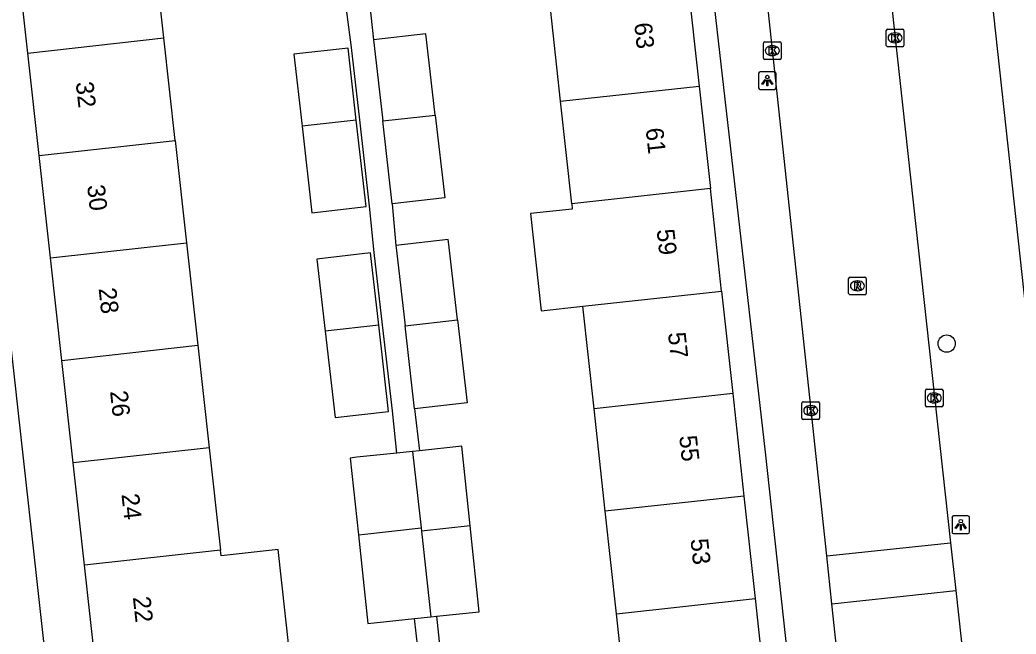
# Model space of a CAD drawing. Extents: x 160026 to 161302, y 384757 to 385701.
# Drawn here: x 161114.5 to 161171, y 385157 to 385191.8 of the extents above; entities that cross this region are included whole.
import ezdxf

# ---------------------------------------------------------------- set-up
doc = ezdxf.new("R2010")
doc.units = 0
for name, color, linetype in [('IMGEO_Boom', 7, 'Continuous'), ('IMGEO_Kolk', 7, 'Continuous'), ('IMGEO_Lichtpunt', 7, 'Continuous'), ('IMGEO_Pand', 7, 'Continuous'), ('IMGEO_Pand_nummerreeks', 7, 'Continuous'), ('IMGEO_Rijbaan_lokaal_open', 7, 'Continuous'), ('IMGEO_Rioolput', 7, 'Continuous'), ('IMGEO_Voetpad_open', 7, 'Continuous')]:
    doc.layers.add(name, color=color, linetype=linetype)

msp = doc.modelspace()

# ---------------------------------------------------------------- linework, layer by layer
at = {"layer": 'IMGEO_Boom'}
msp.add_circle((161167.071, 385173.488), 0.489, dxfattribs=at)
at = {"layer": 'IMGEO_Kolk'}
for p, q in [((161163.648, 385190.385), (161163.648, 385191.237)), ((161163.723, 385191.311), (161164.575, 385191.311)), ((161164.649, 385191.237), (161164.649, 385190.385)), ((161156.757, 385190.586), (161157.609, 385190.586)), ((161164.136, 385191.091), (161164.161, 385191.091)), ((161156.682, 385189.66), (161156.682, 385190.512)), ((161157.17, 385190.366), (161157.195, 385190.366)), ((161157.683, 385190.512), (161157.683, 385189.66)), ((161164.575, 385190.311), (161163.723, 385190.311)), ((161164.159, 385190.531), (161164.134, 385190.531)), ((161157.609, 385189.586), (161156.757, 385189.586)), ((161157.193, 385189.806), (161157.168, 385189.806)), ((161165.865, 385169.984), (161165.865, 385170.836)), ((161165.94, 385170.91), (161166.792, 385170.91)), ((161166.866, 385170.836), (161166.866, 385169.984)), ((161166.353, 385170.69), (161166.378, 385170.69)), ((161158.863, 385169.268), (161158.863, 385170.12)), ((161158.938, 385170.194), (161159.79, 385170.194)), ((161159.351, 385169.974), (161159.376, 385169.974)), ((161159.864, 385170.12), (161159.864, 385169.268)), ((161166.792, 385169.91), (161165.94, 385169.91)), ((161166.376, 385170.13), (161166.351, 385170.13)), ((161159.79, 385169.194), (161158.938, 385169.194)), ((161159.374, 385169.414), (161159.349, 385169.414))]:
    msp.add_line(p, q, dxfattribs=at)
for points in [[(161163.648, 385190.385), (161163.648, 385191.237)], [(161163.723, 385191.311), (161164.575, 385191.311)], [(161164.649, 385191.237), (161164.649, 385190.385)], [(161156.757, 385190.586), (161157.609, 385190.586)], [(161163.969, 385191.011), (161164.092, 385191.011), (161164.092, 385190.86), (161164.222, 385191.011), (161164.386, 385191.011), (161164.24, 385190.86), (161164.393, 385190.611), (161164.241, 385190.611), (161164.156, 385190.775), (161164.092, 385190.708), (161164.092, 385190.611), (161163.969, 385190.611), (161163.969, 385191.011)], [(161156.682, 385189.66), (161156.682, 385190.512)], [(161157.003, 385190.286), (161157.126, 385190.286), (161157.126, 385190.135), (161157.256, 385190.286), (161157.42, 385190.286), (161157.274, 385190.135), (161157.427, 385189.886), (161157.275, 385189.886), (161157.19, 385190.05), (161157.126, 385189.983), (161157.126, 385189.886), (161157.003, 385189.886), (161157.003, 385190.286)], [(161157.683, 385190.512), (161157.683, 385189.66)], [(161164.575, 385190.311), (161163.723, 385190.311)], [(161157.609, 385189.586), (161156.757, 385189.586)], [(161165.865, 385169.984), (161165.865, 385170.836)], [(161165.94, 385170.91), (161166.792, 385170.91)], [(161166.866, 385170.836), (161166.866, 385169.984)], [(161166.186, 385170.61), (161166.309, 385170.61), (161166.309, 385170.459), (161166.439, 385170.61), (161166.603, 385170.61), (161166.457, 385170.459), (161166.61, 385170.21), (161166.458, 385170.21), (161166.373, 385170.374), (161166.309, 385170.307), (161166.309, 385170.21), (161166.186, 385170.21), (161166.186, 385170.61)], [(161158.863, 385169.268), (161158.863, 385170.12)], [(161158.938, 385170.194), (161159.79, 385170.194)], [(161159.184, 385169.894), (161159.307, 385169.894), (161159.307, 385169.743), (161159.437, 385169.894), (161159.601, 385169.894), (161159.455, 385169.743), (161159.608, 385169.494), (161159.456, 385169.494), (161159.371, 385169.658), (161159.307, 385169.591), (161159.307, 385169.494), (161159.184, 385169.494), (161159.184, 385169.894)], [(161159.864, 385170.12), (161159.864, 385169.268)], [(161166.792, 385169.91), (161165.94, 385169.91)], [(161159.79, 385169.194), (161158.938, 385169.194)]]:
    msp.add_lwpolyline(points, dxfattribs=at)
for centre, start, end in [((161163.725, 385191.235), 91.552, 178.448), ((161163.725, 385191.235), 91.552, 178.448), ((161164.573, 385191.235), 1.552, 88.448), ((161164.573, 385191.235), 1.552, 88.448), ((161156.759, 385190.51), 91.552, 178.448), ((161156.759, 385190.51), 91.552, 178.448), ((161157.607, 385190.51), 1.552, 88.448), ((161157.607, 385190.51), 1.552, 88.448), ((161163.725, 385190.387), 181.552, 268.448), ((161163.725, 385190.387), 181.552, 268.448), ((161164.573, 385190.387), 271.552, 358.448), ((161164.573, 385190.387), 271.552, 358.448), ((161156.759, 385189.662), 181.552, 268.448), ((161156.759, 385189.662), 181.552, 268.448), ((161157.607, 385189.662), 271.552, 358.448), ((161157.607, 385189.662), 271.552, 358.448), ((161165.942, 385170.834), 91.552, 178.448), ((161165.942, 385170.834), 91.552, 178.448), ((161166.79, 385170.834), 1.552, 88.448), ((161166.79, 385170.834), 1.552, 88.448), ((161158.94, 385170.118), 91.552, 178.448), ((161158.94, 385170.118), 91.552, 178.448), ((161159.788, 385170.118), 1.552, 88.448), ((161159.788, 385170.118), 1.552, 88.448), ((161165.942, 385169.986), 181.552, 268.448), ((161165.942, 385169.986), 181.552, 268.448), ((161166.79, 385169.986), 271.552, 358.448), ((161166.79, 385169.986), 271.552, 358.448), ((161158.94, 385169.27), 181.552, 268.448), ((161158.94, 385169.27), 181.552, 268.448), ((161159.788, 385169.27), 271.552, 358.448), ((161159.788, 385169.27), 271.552, 358.448)]:
    msp.add_arc(centre, 0.0765, start, end, dxfattribs=at)
for centre, major_axis, ratio, start_param, end_param in [((161164.135, 385190.811), (-0.387, 0.002), 0.722429, 4.712389, 7.853982), ((161164.16, 385190.811), (-0.39, 0.002), 0.717154, 1.570796, 4.712389), ((161157.169, 385190.086), (-0.387, 0.002), 0.722429, 4.712389, 7.853982), ((161157.194, 385190.086), (-0.39, 0.002), 0.717154, 1.570796, 4.712389), ((161166.352, 385170.41), (-0.387, 0.002), 0.722429, 4.712389, 7.853982), ((161166.377, 385170.41), (-0.39, 0.002), 0.717154, 1.570796, 4.712389), ((161159.35, 385169.694), (-0.387, 0.002), 0.722429, 4.712389, 7.853982), ((161159.375, 385169.694), (-0.39, 0.002), 0.717154, 1.570796, 4.712389)]:
    msp.add_ellipse(centre, major_axis=major_axis, ratio=ratio, start_param=start_param, end_param=end_param, dxfattribs=at)
at = {"layer": 'IMGEO_Lichtpunt'}
for p, q in [((161157.306, 385188.887), (161156.498, 385188.887)), ((161157.306, 385188.887), (161156.498, 385188.887)), ((161156.404, 385188.792), (161156.404, 385187.985)), ((161156.404, 385188.792), (161156.404, 385187.985)), ((161157.4, 385187.985), (161157.4, 385188.792)), ((161157.4, 385187.985), (161157.4, 385188.792)), ((161156.498, 385187.891), (161157.306, 385187.891)), ((161156.498, 385187.891), (161157.306, 385187.891)), ((161167.375, 385163.629), (161167.375, 385162.822)), ((161167.375, 385163.629), (161167.375, 385162.822)), ((161168.277, 385163.724), (161167.469, 385163.724)), ((161168.277, 385163.724), (161167.469, 385163.724)), ((161168.371, 385162.822), (161168.371, 385163.629)), ((161168.371, 385162.822), (161168.371, 385163.629)), ((161167.469, 385162.728), (161168.277, 385162.728)), ((161167.469, 385162.728), (161168.277, 385162.728))]:
    msp.add_line(p, q, dxfattribs=at)
for points in [[(161156.778, 385188.456), (161156.817, 385188.428), (161156.629, 385188.166), (161156.591, 385188.193), (161156.778, 385188.456)], [(161156.88, 385188.408), (161156.927, 385188.408), (161156.927, 385188.086), (161156.88, 385188.086), (161156.88, 385188.408)], [(161156.99, 385188.428), (161157.028, 385188.455), (161157.215, 385188.193), (161157.176, 385188.165), (161156.99, 385188.428)], [(161167.749, 385163.293), (161167.788, 385163.265), (161167.6, 385163.003), (161167.562, 385163.03), (161167.749, 385163.293)], [(161167.851, 385163.245), (161167.898, 385163.245), (161167.898, 385162.923), (161167.851, 385162.923), (161167.851, 385163.245)], [(161167.961, 385163.265), (161167.999, 385163.292), (161168.186, 385163.03), (161168.147, 385163.002), (161167.961, 385163.265)]]:
    msp.add_lwpolyline(points, dxfattribs=at)
for centre in [(161156.903, 385188.59), (161167.874, 385163.427)]:
    msp.add_circle(centre, 0.0994, dxfattribs=at)
for centre, start, end in [((161156.498, 385188.792), 90, 180), ((161156.498, 385188.792), 90, 180), ((161157.306, 385188.792), 0, 90), ((161157.306, 385188.792), 0, 90), ((161156.498, 385187.985), 180, 270), ((161156.498, 385187.985), 180, 270), ((161157.306, 385187.985), 270, 0), ((161157.306, 385187.985), 270, 360), ((161167.469, 385163.629), 90, 180), ((161167.469, 385163.629), 90, 180), ((161168.277, 385163.629), 0, 90), ((161168.277, 385163.629), 0, 90), ((161167.469, 385162.822), 180, 270), ((161167.469, 385162.822), 180, 270), ((161168.277, 385162.822), 270, 0), ((161168.277, 385162.822), 270, 360)]:
    msp.add_arc(centre, 0.0946, start, end, dxfattribs=at)
at = {"layer": 'IMGEO_Pand'}
for points in [[(161122.673, 385190.81), (161122.293, 385194.234), (161123.428, 385194.361), (161123.225, 385196.186), (161123.193, 385196.477), (161122.058, 385196.351), (161122.009, 385196.789)], [(161114.958, 385189.954), (161114.294, 385195.932)], [(161152.401, 385193.884), (161153.036, 385188.077)], [(161145.175, 385187.218), (161144.541, 385193.025)], [(161114.958, 385189.954), (161122.673, 385190.81)], [(161123.318, 385185.006), (161122.673, 385190.81)], [(161138.066, 385186.441), (161137.575, 385190.718), (161137.538, 385191.041), (161134.563, 385190.699)], [(161134.563, 385190.699), (161134.6, 385190.376), (161135.09, 385186.116)], [(161133.593, 385186.148), (161133.123, 385190.238), (161130.044, 385189.884), (161130.513, 385185.805)], [(161115.603, 385184.149), (161114.958, 385189.954)], [(161145.175, 385187.218), (161153.036, 385188.077)], [(161153.036, 385188.077), (161153.67, 385182.271)], [(161145.809, 385181.412), (161145.175, 385187.218)], [(161133.593, 385186.148), (161130.513, 385185.805)], [(161130.513, 385185.805), (161131.076, 385180.906), (161134.155, 385181.26), (161133.593, 385186.148)], [(161135.09, 385186.116), (161138.066, 385186.441)], [(161135.632, 385181.399), (161135.09, 385186.116)], [(161138.066, 385186.441), (161138.606, 385181.74), (161135.632, 385181.399)], [(161115.603, 385184.149), (161123.318, 385185.006)], [(161123.318, 385185.006), (161123.963, 385179.199)], [(161116.248, 385178.343), (161115.603, 385184.149)], [(161153.67, 385182.271), (161145.809, 385181.412)], [(161154.304, 385176.464), (161153.67, 385182.271)], [(161145.809, 385181.412), (161145.841, 385181.115), (161143.473, 385180.856), (161144.075, 385175.346), (161146.443, 385175.605)], [(161139.334, 385174.828), (161138.843, 385179.105), (161138.81, 385179.395), (161135.835, 385179.053)], [(161116.248, 385178.343), (161123.963, 385179.199)], [(161123.963, 385179.199), (161124.608, 385173.394)], [(161135.835, 385179.053), (161135.868, 385178.763), (161136.358, 385174.503)], [(161116.892, 385172.538), (161116.248, 385178.343)], [(161134.86, 385174.531), (161134.39, 385178.623), (161131.356, 385178.274), (161131.825, 385174.194)], [(161146.443, 385175.605), (161154.304, 385176.464)], [(161154.304, 385176.464), (161154.938, 385170.658)], [(161147.077, 385169.799), (161146.443, 385175.605)], [(161136.358, 385174.503), (161139.334, 385174.828)], [(161139.334, 385174.828), (161139.874, 385170.127), (161136.9, 385169.786)], [(161134.86, 385174.531), (161131.825, 385174.194)], [(161131.825, 385174.194), (161132.388, 385169.297), (161135.422, 385169.645), (161134.86, 385174.531)], [(161136.9, 385169.786), (161136.358, 385174.503)], [(161116.892, 385172.538), (161124.608, 385173.394)], [(161124.608, 385173.394), (161125.252, 385167.59)], [(161117.537, 385166.733), (161116.892, 385172.538)], [(161154.938, 385170.658), (161147.077, 385169.799)], [(161154.938, 385170.658), (161155.572, 385164.852)], [(161147.711, 385163.993), (161147.077, 385169.799)], [(161125.252, 385167.59), (161117.537, 385166.733)], [(161125.252, 385167.59), (161125.897, 385161.784)], [(161137.172, 385167.42), (161136.784, 385167.379)], [(161140.05, 385163.157), (161139.573, 385167.674), (161137.172, 385167.42)], [(161135.889, 385167.284), (161133.621, 385167.045), (161133.248, 385167.006), (161133.709, 385162.653)], [(161136.784, 385167.379), (161135.889, 385167.284)], [(161136.784, 385167.379), (161137.261, 385163.047)], [(161118.182, 385160.928), (161117.537, 385166.733)], [(161155.572, 385164.852), (161147.711, 385163.993)], [(161155.572, 385164.852), (161156.206, 385159.045)], [(161148.345, 385158.186), (161147.711, 385163.993)], [(161133.709, 385162.653), (161134.081, 385162.694), (161137.261, 385163.047)], [(161137.261, 385163.047), (161137.281, 385162.855)], [(161140.05, 385163.157), (161137.281, 385162.855)], [(161138.14, 385158.04), (161140.564, 385158.296), (161140.05, 385163.157)], [(161133.709, 385162.653), (161134.24, 385157.628), (161134.613, 385157.667), (161136.899, 385157.909)], [(161137.281, 385162.855), (161137.816, 385158.006)], [(161125.897, 385161.784), (161118.182, 385160.928)], [(161126.542, 385155.978), (161129.762, 385156.335), (161129.153, 385161.827), (161125.932, 385161.47), (161125.897, 385161.784)], [(161118.827, 385155.122), (161118.182, 385160.928)], [(161148.345, 385158.186), (161156.206, 385159.045)], [(161156.206, 385159.045), (161156.84, 385153.239)], [(161136.899, 385157.909), (161137.816, 385158.006)], [(161137.816, 385158.006), (161138.14, 385158.04)], [(161148.979, 385152.38), (161148.345, 385158.186)]]:
    msp.add_lwpolyline(points, dxfattribs=at)
at = {"layer": 'IMGEO_Rijbaan_lokaal_open'}
for points in [[(161161.434, 385216.668), (161163.36, 385198.06), (161167.291, 385162.209)], [(161160.272, 385161.455), (161156.339, 385198.06), (161154.408, 385215.908)], [(161160.272, 385161.455), (161167.291, 385162.209)], [(161167.291, 385162.209), (161167.587, 385159.505)], [(161160.563, 385158.75), (161160.272, 385161.455)], [(161160.563, 385158.75), (161167.587, 385159.505)], [(161167.587, 385159.505), (161173.502, 385105.563), (161173.796, 385102.879), (161174.284, 385097.067), (161174.589, 385094.096)], [(161167.704, 385093.45), (161167.416, 385096.202), (161166.79, 385102.087), (161166.487, 385104.77), (161163.96, 385127.132), (161160.563, 385158.75)]]:
    msp.add_lwpolyline(points, dxfattribs=at)
at = {"layer": 'IMGEO_Rioolput'}
for p, q in [((161161.512, 385176.334), (161161.512, 385177.186)), ((161161.587, 385177.26), (161162.439, 385177.26)), ((161162, 385177.04), (161162.025, 385177.04)), ((161162.513, 385177.186), (161162.513, 385176.334)), ((161162.023, 385176.48), (161161.998, 385176.48)), ((161162.439, 385176.26), (161161.587, 385176.26))]:
    msp.add_line(p, q, dxfattribs=at)
for points in [[(161161.512, 385176.334), (161161.512, 385177.186)], [(161161.587, 385177.26), (161162.439, 385177.26)], [(161162.513, 385177.186), (161162.513, 385176.334)], [(161162.101, 385176.958), (161161.849, 385176.96), (161161.849, 385176.56)], [(161161.849, 385176.56), (161161.973, 385176.56), (161161.973, 385176.722), (161161.984, 385176.722)], [(161162.027, 385176.879), (161161.973, 385176.879), (161161.973, 385176.798)], [(161161.973, 385176.798), (161162.025, 385176.798)], [(161162.031, 385176.693), (161162.102, 385176.56), (161162.242, 385176.56), (161162.177, 385176.686)], [(161162.439, 385176.26), (161161.587, 385176.26)]]:
    msp.add_lwpolyline(points, dxfattribs=at)
for centre, radius, start, end in [((161161.589, 385177.184), 0.0765, 91.552, 178.448), ((161161.589, 385177.184), 0.0765, 91.552, 178.448), ((161162.437, 385177.184), 0.0765, 1.552, 88.448), ((161162.437, 385177.184), 0.0765, 1.552, 88.448), ((161161.983, 385176.669), 0.0533, 26.0293, 88.6989), ((161162.009, 385176.987), 0.19, 274.7715, 282.9687), ((161162.033, 385176.783), 0.0964, 77.0061, 93.1865), ((161162.047, 385176.84), 0.0378, 276.6634, 79.6772), ((161162.1, 385176.848), 0.109, 350.3612, 89.416), ((161162.098, 385176.848), 0.112, 277.5842, 350.9817), ((161162.082, 385176.633), 0.108, 29.5134, 73.7905), ((161161.589, 385176.336), 0.0765, 181.552, 268.448), ((161161.589, 385176.336), 0.0765, 181.552, 268.448), ((161162.437, 385176.336), 0.0765, 271.552, 358.448), ((161162.437, 385176.336), 0.0765, 271.552, 358.448)]:
    msp.add_arc(centre, radius, start, end, dxfattribs=at)
for centre, major_axis, ratio, start_param, end_param in [((161161.999, 385176.76), (-0.387, 0.002), 0.722429, 4.712389, 7.853982), ((161162.024, 385176.76), (-0.39, 0.002), 0.717154, 1.570796, 4.712389)]:
    msp.add_ellipse(centre, major_axis=major_axis, ratio=ratio, start_param=start_param, end_param=end_param, dxfattribs=at)
at = {"layer": 'IMGEO_Voetpad_open'}
for points in [[(161167.411, 385213.995), (161168.925, 385199.402), (161181.958, 385080.115)], [(161151.728, 385200.025), (161153.043, 385200.08), (161156.773, 385167.335), (161160.863, 385129.933)], [(161119.319, 385125.617), (161111.524, 385195.624), (161113.335, 385195.783)], [(161135.889, 385167.284), (161135.637, 385169.67), (161135.075, 385174.555), (161134.605, 385178.648), (161134.347, 385181.282), (161133.785, 385186.169), (161133.315, 385190.26), (161132.984, 385192.847)], [(161134.341, 385192.805), (161134.563, 385190.699)], [(161135.632, 385181.399), (161135.835, 385179.053)], [(161136.9, 385169.786), (161137.172, 385167.42)], [(161138.344, 385143.802), (161138.473, 385143.817), (161138.216, 385146.45), (161137.654, 385151.337), (161137.184, 385155.428), (161136.899, 385157.909)], [(161138.14, 385158.04), (161138.404, 385155.538)]]:
    msp.add_lwpolyline(points, dxfattribs=at)

# ---------------------------------------------------------------- texts
at = {"layer": 'IMGEO_Pand_nummerreeks'}
for s, rotation, p in [('63', 276.2325, (161149.349, 385191.628)), ('32', 276.3379, (161117.678, 385188.284)), ('61', 276.2325, (161149.999, 385185.669)), ('30', 276.3379, (161118.327, 385182.444)), ('59', 276.2336, (161150.625, 385179.935)), ('28', 276.3379, (161118.975, 385176.61)), ('57', 276.2325, (161151.264, 385174.089)), ('26', 276.3379, (161119.623, 385170.779)), ('55', 276.2325, (161151.903, 385168.242)), ('24', 276.3379, (161120.271, 385164.945)), ('53', 276.2325, (161152.541, 385162.395)), ('22', 276.3367, (161120.918, 385159.114))]:
    msp.add_text(s, height=1, rotation=rotation, dxfattribs=at).set_placement(p)

doc.saveas('drawing.dxf')
